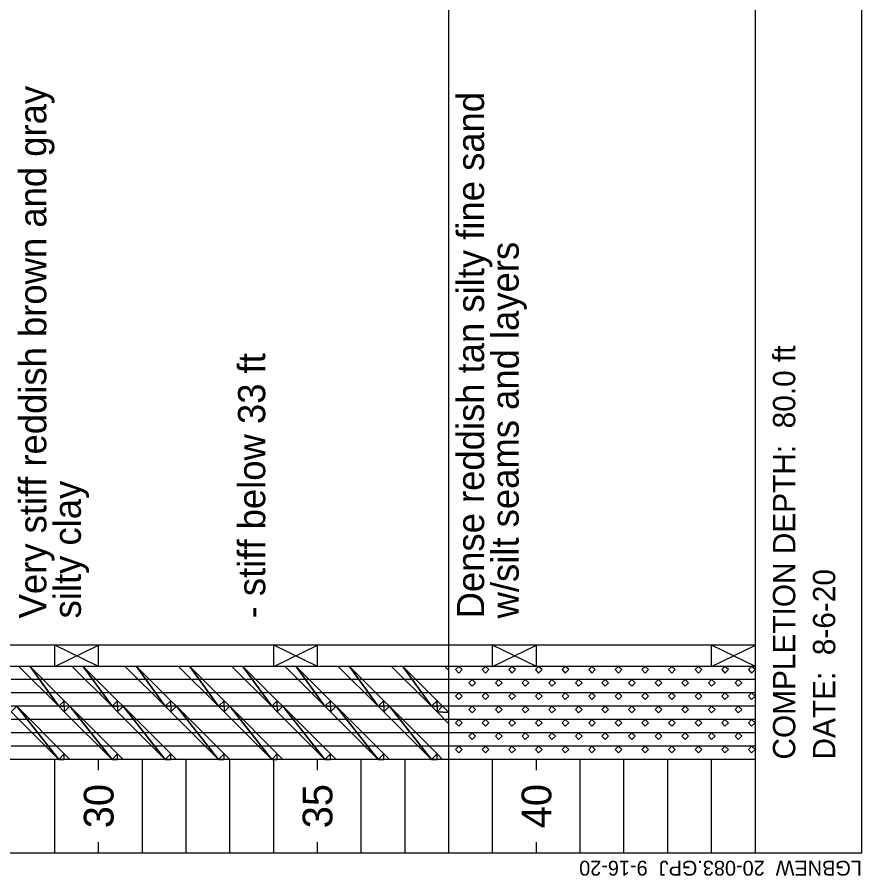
# Model space of a CAD drawing. Extents: x 1313964 to 1316843, y 2087046 to 2096619.
# Drawn here: x 1314215.61 to 1314234.9, y 2089872.91 to 2089892.52 of the extents above; entities that cross this region are included whole.
import ezdxf

# ---------------------------------------------------------------- set-up
doc = ezdxf.new("R2010")
doc.units = 0
doc.layers.add('B-Sub-Contour', color=7, linetype='Continuous')

msp = doc.modelspace()

# ---------------------------------------------------------------- linework, layer by layer
at = {"layer": 'B-Sub-Contour'}
for points in [[(1314234.904, 2089873.434), (1314234.904, 2089916.306), (1314173.485, 2089916.306), (1314173.485, 2089873.434), (1314234.904, 2089873.434)], [(1314232.471, 2089873.434), (1314232.471, 2089916.306)], [(1314225.471, 2089878.178), (1314225.471, 2089894.049)], [(1314232.471, 2089878.178), (1314187.471, 2089878.178)], [(1314216.471, 2089877.691), (1314217.471, 2089878.178)], [(1314217.471, 2089877.691), (1314216.471, 2089878.178)], [(1314216.471, 2089877.691), (1314216.471, 2089878.178)], [(1314217.471, 2089877.691), (1314217.471, 2089878.178)], [(1314221.471, 2089877.691), (1314222.471, 2089878.178)], [(1314222.471, 2089877.691), (1314221.471, 2089878.178)], [(1314221.471, 2089877.691), (1314221.471, 2089878.178)], [(1314222.471, 2089877.691), (1314222.471, 2089878.178)], [(1314225.471, 2089877.691), (1314225.471, 2089878.178)], [(1314226.471, 2089877.691), (1314227.471, 2089878.178)], [(1314227.471, 2089877.691), (1314226.471, 2089878.178)], [(1314226.471, 2089877.691), (1314226.471, 2089878.178)], [(1314227.471, 2089877.691), (1314227.471, 2089878.178)], [(1314231.471, 2089877.691), (1314232.471, 2089878.178)], [(1314232.471, 2089877.691), (1314231.471, 2089878.178)], [(1314231.471, 2089877.691), (1314231.471, 2089878.178)], [(1314232.471, 2089877.691), (1314232.471, 2089878.178)], [(1314232.471, 2089877.691), (1314180.782, 2089877.691)], [(1314225.471, 2089875.563), (1314225.471, 2089877.691)], [(1314225.471, 2089877.387), (1314215.471, 2089877.387)], [(1314232.471, 2089877.387), (1314225.471, 2089877.387)], [(1314225.471, 2089877.083), (1314215.471, 2089877.083)], [(1314232.471, 2089877.083), (1314225.471, 2089877.083)], [(1314225.471, 2089876.779), (1314215.471, 2089876.779)], [(1314232.471, 2089876.779), (1314225.471, 2089876.779)], [(1314225.471, 2089876.475), (1314215.471, 2089876.475)], [(1314232.471, 2089876.475), (1314225.471, 2089876.475)], [(1314225.471, 2089876.171), (1314215.471, 2089876.171)], [(1314232.471, 2089876.171), (1314225.471, 2089876.171)], [(1314225.471, 2089875.867), (1314215.471, 2089875.867)], [(1314232.471, 2089875.867), (1314225.471, 2089875.867)], [(1314232.471, 2089875.563), (1314180.782, 2089875.563)], [(1314216.471, 2089873.434), (1314216.471, 2089875.563)], [(1314217.471, 2089875.319), (1314217.471, 2089875.563)], [(1314217.471, 2089875.319), (1314217.471, 2089875.563)], [(1314218.471, 2089873.434), (1314218.471, 2089875.563)], [(1314219.471, 2089873.434), (1314219.471, 2089875.563)], [(1314219.471, 2089873.434), (1314219.471, 2089875.563)], [(1314220.471, 2089873.434), (1314220.471, 2089875.563)], [(1314221.471, 2089873.434), (1314221.471, 2089875.563)], [(1314221.471, 2089873.434), (1314221.471, 2089875.563)], [(1314222.471, 2089875.319), (1314222.471, 2089875.563)], [(1314223.471, 2089873.434), (1314223.471, 2089875.563)], [(1314223.471, 2089873.434), (1314223.471, 2089875.563)], [(1314224.471, 2089873.434), (1314224.471, 2089875.563)], [(1314225.471, 2089873.434), (1314225.471, 2089875.563)], [(1314225.471, 2089873.434), (1314225.471, 2089875.563)], [(1314226.471, 2089873.434), (1314226.471, 2089875.563)], [(1314227.471, 2089875.319), (1314227.471, 2089875.563)], [(1314227.471, 2089875.319), (1314227.471, 2089875.563)], [(1314228.471, 2089873.434), (1314228.471, 2089875.563)], [(1314229.471, 2089873.434), (1314229.471, 2089875.563)], [(1314229.471, 2089873.434), (1314229.471, 2089875.563)], [(1314230.471, 2089873.434), (1314230.471, 2089875.563)], [(1314231.471, 2089873.434), (1314231.471, 2089875.563)], [(1314231.471, 2089873.434), (1314231.471, 2089875.563)], [(1314232.471, 2089875.319), (1314232.471, 2089875.563)], [(1314217.471, 2089873.434), (1314217.471, 2089873.678)], [(1314217.471, 2089873.434), (1314217.471, 2089873.678)], [(1314222.471, 2089873.434), (1314222.471, 2089873.678)], [(1314227.471, 2089873.434), (1314227.471, 2089873.678)], [(1314227.471, 2089873.434), (1314227.471, 2089873.678)], [(1314232.471, 2089873.434), (1314232.471, 2089873.678)]]:
    msp.add_lwpolyline(points, dxfattribs=at)
for points in [[(1314216.56, 2089876.779), (1314215.903, 2089877.691), (1314215.647, 2089877.691), (1314216.56, 2089876.779)], [(1314216.56, 2089876.779), (1314216.687, 2089876.907), (1314215.903, 2089877.691), (1314216.56, 2089876.779)], [(1314217.776, 2089876.779), (1314217.119, 2089877.691), (1314216.864, 2089877.691), (1314217.776, 2089876.779)], [(1314217.776, 2089876.779), (1314217.904, 2089876.907), (1314217.119, 2089877.691), (1314217.776, 2089876.779)], [(1314218.992, 2089876.779), (1314218.335, 2089877.691), (1314218.08, 2089877.691), (1314218.992, 2089876.779)], [(1314218.992, 2089876.779), (1314219.12, 2089876.907), (1314218.335, 2089877.691), (1314218.992, 2089876.779)], [(1314220.208, 2089876.779), (1314219.552, 2089877.691), (1314219.296, 2089877.691), (1314220.208, 2089876.779)], [(1314220.208, 2089876.779), (1314220.336, 2089876.907), (1314219.552, 2089877.691), (1314220.208, 2089876.779)], [(1314221.425, 2089876.779), (1314220.768, 2089877.691), (1314220.512, 2089877.691), (1314221.425, 2089876.779)], [(1314221.425, 2089876.779), (1314221.552, 2089876.907), (1314220.768, 2089877.691), (1314221.425, 2089876.779)], [(1314222.641, 2089876.779), (1314221.984, 2089877.691), (1314221.729, 2089877.691), (1314222.641, 2089876.779)], [(1314222.641, 2089876.779), (1314222.769, 2089876.907), (1314221.984, 2089877.691), (1314222.641, 2089876.779)], [(1314223.857, 2089876.779), (1314223.2, 2089877.691), (1314222.945, 2089877.691), (1314223.857, 2089876.779)], [(1314223.857, 2089876.779), (1314223.985, 2089876.907), (1314223.2, 2089877.691), (1314223.857, 2089876.779)], [(1314225.073, 2089876.779), (1314224.416, 2089877.691), (1314224.161, 2089877.691), (1314225.073, 2089876.779)], [(1314225.073, 2089876.779), (1314225.201, 2089876.907), (1314224.416, 2089877.691), (1314225.073, 2089876.779)], [(1314225.471, 2089877.597), (1314225.471, 2089877.691), (1314225.377, 2089877.691), (1314225.471, 2089877.597)], [(1314225.696, 2089877.691), (1314225.623, 2089877.618), (1314225.696, 2089877.539), (1314225.775, 2089877.618)], [(1314226.304, 2089877.691), (1314226.231, 2089877.618), (1314226.304, 2089877.539), (1314226.383, 2089877.618)], [(1314226.912, 2089877.691), (1314226.839, 2089877.618), (1314226.912, 2089877.539), (1314226.991, 2089877.618)], [(1314227.521, 2089877.691), (1314227.448, 2089877.618), (1314227.521, 2089877.539), (1314227.6, 2089877.618)], [(1314228.129, 2089877.691), (1314228.056, 2089877.618), (1314228.129, 2089877.539), (1314228.208, 2089877.618)], [(1314228.737, 2089877.691), (1314228.664, 2089877.618), (1314228.737, 2089877.539), (1314228.816, 2089877.618)], [(1314229.345, 2089877.691), (1314229.272, 2089877.618), (1314229.345, 2089877.539), (1314229.424, 2089877.618)], [(1314229.953, 2089877.691), (1314229.88, 2089877.618), (1314229.953, 2089877.539), (1314230.032, 2089877.618)], [(1314230.561, 2089877.691), (1314230.488, 2089877.618), (1314230.561, 2089877.539), (1314230.64, 2089877.618)], [(1314231.169, 2089877.691), (1314231.096, 2089877.618), (1314231.169, 2089877.539), (1314231.248, 2089877.618)], [(1314231.777, 2089877.691), (1314231.704, 2089877.618), (1314231.777, 2089877.539), (1314231.856, 2089877.618)], [(1314232.385, 2089877.691), (1314232.312, 2089877.618), (1314232.385, 2089877.539), (1314232.464, 2089877.618)], [(1314226, 2089877.387), (1314225.927, 2089877.314), (1314226, 2089877.235), (1314226.079, 2089877.314)], [(1314226.608, 2089877.387), (1314226.535, 2089877.314), (1314226.608, 2089877.235), (1314226.687, 2089877.314)], [(1314227.216, 2089877.387), (1314227.144, 2089877.314), (1314227.216, 2089877.235), (1314227.296, 2089877.314)], [(1314227.825, 2089877.387), (1314227.752, 2089877.314), (1314227.825, 2089877.235), (1314227.904, 2089877.314)], [(1314228.433, 2089877.387), (1314228.36, 2089877.314), (1314228.433, 2089877.235), (1314228.512, 2089877.314)], [(1314229.041, 2089877.387), (1314228.968, 2089877.314), (1314229.041, 2089877.235), (1314229.12, 2089877.314)], [(1314229.649, 2089877.387), (1314229.576, 2089877.314), (1314229.649, 2089877.235), (1314229.728, 2089877.314)], [(1314230.257, 2089877.387), (1314230.184, 2089877.314), (1314230.257, 2089877.235), (1314230.336, 2089877.314)], [(1314230.865, 2089877.387), (1314230.792, 2089877.314), (1314230.865, 2089877.235), (1314230.944, 2089877.314)], [(1314231.473, 2089877.387), (1314231.4, 2089877.314), (1314231.473, 2089877.235), (1314231.552, 2089877.314)], [(1314232.081, 2089877.387), (1314232.008, 2089877.314), (1314232.081, 2089877.235), (1314232.16, 2089877.314)], [(1314225.696, 2089877.083), (1314225.623, 2089877.01), (1314225.696, 2089876.931), (1314225.775, 2089877.01)], [(1314226.304, 2089877.083), (1314226.231, 2089877.01), (1314226.304, 2089876.931), (1314226.383, 2089877.01)], [(1314226.912, 2089877.083), (1314226.839, 2089877.01), (1314226.912, 2089876.931), (1314226.991, 2089877.01)], [(1314227.521, 2089877.083), (1314227.448, 2089877.01), (1314227.521, 2089876.931), (1314227.6, 2089877.01)], [(1314228.129, 2089877.083), (1314228.056, 2089877.01), (1314228.129, 2089876.931), (1314228.208, 2089877.01)], [(1314228.737, 2089877.083), (1314228.664, 2089877.01), (1314228.737, 2089876.931), (1314228.816, 2089877.01)], [(1314229.345, 2089877.083), (1314229.272, 2089877.01), (1314229.345, 2089876.931), (1314229.424, 2089877.01)], [(1314229.953, 2089877.083), (1314229.88, 2089877.01), (1314229.953, 2089876.931), (1314230.032, 2089877.01)], [(1314230.561, 2089877.083), (1314230.488, 2089877.01), (1314230.561, 2089876.931), (1314230.64, 2089877.01)], [(1314231.169, 2089877.083), (1314231.096, 2089877.01), (1314231.169, 2089876.931), (1314231.248, 2089877.01)], [(1314231.777, 2089877.083), (1314231.704, 2089877.01), (1314231.777, 2089876.931), (1314231.856, 2089877.01)], [(1314232.385, 2089877.083), (1314232.312, 2089877.01), (1314232.385, 2089876.931), (1314232.464, 2089877.01)], [(1314216.56, 2089876.779), (1314216.687, 2089876.779), (1314216.687, 2089876.907), (1314216.56, 2089876.779)], [(1314216.815, 2089876.779), (1314216.687, 2089876.779), (1314216.687, 2089876.907), (1314216.815, 2089876.779)], [(1314217.776, 2089876.779), (1314217.904, 2089876.779), (1314217.904, 2089876.907), (1314217.776, 2089876.779)], [(1314218.031, 2089876.779), (1314217.904, 2089876.779), (1314217.904, 2089876.907), (1314218.031, 2089876.779)], [(1314218.992, 2089876.779), (1314219.12, 2089876.779), (1314219.12, 2089876.907), (1314218.992, 2089876.779)], [(1314219.248, 2089876.779), (1314219.12, 2089876.779), (1314219.12, 2089876.907), (1314219.248, 2089876.779)], [(1314220.208, 2089876.779), (1314220.336, 2089876.779), (1314220.336, 2089876.907), (1314220.208, 2089876.779)], [(1314220.464, 2089876.779), (1314220.336, 2089876.779), (1314220.336, 2089876.907), (1314220.464, 2089876.779)], [(1314221.425, 2089876.779), (1314221.552, 2089876.779), (1314221.552, 2089876.907), (1314221.425, 2089876.779)], [(1314221.68, 2089876.779), (1314221.552, 2089876.779), (1314221.552, 2089876.907), (1314221.68, 2089876.779)], [(1314222.641, 2089876.779), (1314222.769, 2089876.779), (1314222.769, 2089876.907), (1314222.641, 2089876.779)], [(1314222.896, 2089876.779), (1314222.769, 2089876.779), (1314222.769, 2089876.907), (1314222.896, 2089876.779)], [(1314223.857, 2089876.779), (1314223.985, 2089876.779), (1314223.985, 2089876.907), (1314223.857, 2089876.779)], [(1314224.112, 2089876.779), (1314223.985, 2089876.779), (1314223.985, 2089876.907), (1314224.112, 2089876.779)], [(1314225.073, 2089876.779), (1314225.201, 2089876.779), (1314225.201, 2089876.907), (1314225.073, 2089876.779)], [(1314225.329, 2089876.779), (1314225.201, 2089876.779), (1314225.201, 2089876.907), (1314225.329, 2089876.779)], [(1314216.56, 2089875.563), (1314215.599, 2089876.779), (1314215.471, 2089876.651), (1314216.56, 2089875.563)], [(1314216.56, 2089875.563), (1314216.687, 2089875.69), (1314215.599, 2089876.779), (1314216.56, 2089875.563)], [(1314216.687, 2089876.779), (1314216.687, 2089876.651), (1314216.56, 2089876.779), (1314216.687, 2089876.779)], [(1314216.815, 2089876.779), (1314216.687, 2089876.779), (1314216.687, 2089876.651), (1314216.815, 2089876.779)], [(1314217.776, 2089875.563), (1314216.815, 2089876.779), (1314216.687, 2089876.651), (1314217.776, 2089875.563)], [(1314217.776, 2089875.563), (1314217.904, 2089875.69), (1314216.815, 2089876.779), (1314217.776, 2089875.563)], [(1314217.904, 2089876.779), (1314217.904, 2089876.651), (1314217.776, 2089876.779), (1314217.904, 2089876.779)], [(1314218.031, 2089876.779), (1314217.904, 2089876.779), (1314217.904, 2089876.651), (1314218.031, 2089876.779)], [(1314218.992, 2089875.563), (1314218.031, 2089876.779), (1314217.904, 2089876.651), (1314218.992, 2089875.563)], [(1314218.992, 2089875.563), (1314219.12, 2089875.69), (1314218.031, 2089876.779), (1314218.992, 2089875.563)], [(1314219.12, 2089876.779), (1314219.12, 2089876.651), (1314218.992, 2089876.779), (1314219.12, 2089876.779)], [(1314219.248, 2089876.779), (1314219.12, 2089876.779), (1314219.12, 2089876.651), (1314219.248, 2089876.779)], [(1314220.208, 2089875.563), (1314219.248, 2089876.779), (1314219.12, 2089876.651), (1314220.208, 2089875.563)], [(1314220.208, 2089875.563), (1314220.336, 2089875.69), (1314219.248, 2089876.779), (1314220.208, 2089875.563)], [(1314220.336, 2089876.779), (1314220.336, 2089876.651), (1314220.208, 2089876.779), (1314220.336, 2089876.779)], [(1314220.464, 2089876.779), (1314220.336, 2089876.779), (1314220.336, 2089876.651), (1314220.464, 2089876.779)], [(1314221.425, 2089875.563), (1314220.464, 2089876.779), (1314220.336, 2089876.651), (1314221.425, 2089875.563)], [(1314221.425, 2089875.563), (1314221.552, 2089875.69), (1314220.464, 2089876.779), (1314221.425, 2089875.563)], [(1314221.552, 2089876.779), (1314221.552, 2089876.651), (1314221.425, 2089876.779), (1314221.552, 2089876.779)], [(1314221.68, 2089876.779), (1314221.552, 2089876.779), (1314221.552, 2089876.651), (1314221.68, 2089876.779)], [(1314222.641, 2089875.563), (1314221.68, 2089876.779), (1314221.552, 2089876.651), (1314222.641, 2089875.563)], [(1314222.641, 2089875.563), (1314222.769, 2089875.69), (1314221.68, 2089876.779), (1314222.641, 2089875.563)], [(1314222.769, 2089876.779), (1314222.769, 2089876.651), (1314222.641, 2089876.779), (1314222.769, 2089876.779)], [(1314222.896, 2089876.779), (1314222.769, 2089876.779), (1314222.769, 2089876.651), (1314222.896, 2089876.779)], [(1314223.857, 2089875.563), (1314222.896, 2089876.779), (1314222.769, 2089876.651), (1314223.857, 2089875.563)], [(1314223.857, 2089875.563), (1314223.985, 2089875.69), (1314222.896, 2089876.779), (1314223.857, 2089875.563)], [(1314223.985, 2089876.779), (1314223.985, 2089876.651), (1314223.857, 2089876.779), (1314223.985, 2089876.779)], [(1314224.112, 2089876.779), (1314223.985, 2089876.779), (1314223.985, 2089876.651), (1314224.112, 2089876.779)], [(1314225.073, 2089875.563), (1314224.112, 2089876.779), (1314223.985, 2089876.651), (1314225.073, 2089875.563)], [(1314225.073, 2089875.563), (1314225.201, 2089875.69), (1314224.112, 2089876.779), (1314225.073, 2089875.563)], [(1314225.201, 2089876.779), (1314225.201, 2089876.651), (1314225.073, 2089876.779), (1314225.201, 2089876.779)], [(1314225.329, 2089876.779), (1314225.201, 2089876.779), (1314225.201, 2089876.651), (1314225.329, 2089876.779)], [(1314225.201, 2089876.651), (1314225.471, 2089876.636), (1314225.329, 2089876.779), (1314225.201, 2089876.651)], [(1314225.201, 2089876.651), (1314225.471, 2089876.381), (1314225.471, 2089876.636), (1314225.201, 2089876.651)], [(1314226, 2089876.779), (1314225.927, 2089876.706), (1314226, 2089876.627), (1314226.079, 2089876.706)], [(1314226.608, 2089876.779), (1314226.535, 2089876.706), (1314226.608, 2089876.627), (1314226.687, 2089876.706)], [(1314227.216, 2089876.779), (1314227.144, 2089876.706), (1314227.216, 2089876.627), (1314227.296, 2089876.706)], [(1314227.825, 2089876.779), (1314227.752, 2089876.706), (1314227.825, 2089876.627), (1314227.904, 2089876.706)], [(1314228.433, 2089876.779), (1314228.36, 2089876.706), (1314228.433, 2089876.627), (1314228.512, 2089876.706)], [(1314229.041, 2089876.779), (1314228.968, 2089876.706), (1314229.041, 2089876.627), (1314229.12, 2089876.706)], [(1314229.649, 2089876.779), (1314229.576, 2089876.706), (1314229.649, 2089876.627), (1314229.728, 2089876.706)], [(1314230.257, 2089876.779), (1314230.184, 2089876.706), (1314230.257, 2089876.627), (1314230.336, 2089876.706)], [(1314230.865, 2089876.779), (1314230.792, 2089876.706), (1314230.865, 2089876.627), (1314230.944, 2089876.706)], [(1314231.473, 2089876.779), (1314231.4, 2089876.706), (1314231.473, 2089876.627), (1314231.552, 2089876.706)], [(1314232.081, 2089876.779), (1314232.008, 2089876.706), (1314232.081, 2089876.627), (1314232.16, 2089876.706)], [(1314225.696, 2089876.475), (1314225.623, 2089876.402), (1314225.696, 2089876.323), (1314225.775, 2089876.402)], [(1314226.304, 2089876.475), (1314226.231, 2089876.402), (1314226.304, 2089876.323), (1314226.383, 2089876.402)], [(1314226.912, 2089876.475), (1314226.839, 2089876.402), (1314226.912, 2089876.323), (1314226.991, 2089876.402)], [(1314227.521, 2089876.475), (1314227.448, 2089876.402), (1314227.521, 2089876.323), (1314227.6, 2089876.402)], [(1314228.129, 2089876.475), (1314228.056, 2089876.402), (1314228.129, 2089876.323), (1314228.208, 2089876.402)], [(1314228.737, 2089876.475), (1314228.664, 2089876.402), (1314228.737, 2089876.323), (1314228.816, 2089876.402)], [(1314229.345, 2089876.475), (1314229.272, 2089876.402), (1314229.345, 2089876.323), (1314229.424, 2089876.402)], [(1314229.953, 2089876.475), (1314229.88, 2089876.402), (1314229.953, 2089876.323), (1314230.032, 2089876.402)], [(1314230.561, 2089876.475), (1314230.488, 2089876.402), (1314230.561, 2089876.323), (1314230.64, 2089876.402)], [(1314231.169, 2089876.475), (1314231.096, 2089876.402), (1314231.169, 2089876.323), (1314231.248, 2089876.402)], [(1314231.777, 2089876.475), (1314231.704, 2089876.402), (1314231.777, 2089876.323), (1314231.856, 2089876.402)], [(1314232.385, 2089876.475), (1314232.312, 2089876.402), (1314232.385, 2089876.323), (1314232.464, 2089876.402)], [(1314226, 2089876.171), (1314225.927, 2089876.098), (1314226, 2089876.019), (1314226.079, 2089876.098)], [(1314226.608, 2089876.171), (1314226.535, 2089876.098), (1314226.608, 2089876.019), (1314226.687, 2089876.098)], [(1314227.216, 2089876.171), (1314227.144, 2089876.098), (1314227.216, 2089876.019), (1314227.296, 2089876.098)], [(1314227.825, 2089876.171), (1314227.752, 2089876.098), (1314227.825, 2089876.019), (1314227.904, 2089876.098)], [(1314228.433, 2089876.171), (1314228.36, 2089876.098), (1314228.433, 2089876.019), (1314228.512, 2089876.098)], [(1314229.041, 2089876.171), (1314228.968, 2089876.098), (1314229.041, 2089876.019), (1314229.12, 2089876.098)], [(1314229.649, 2089876.171), (1314229.576, 2089876.098), (1314229.649, 2089876.019), (1314229.728, 2089876.098)], [(1314230.257, 2089876.171), (1314230.184, 2089876.098), (1314230.257, 2089876.019), (1314230.336, 2089876.098)], [(1314230.865, 2089876.171), (1314230.792, 2089876.098), (1314230.865, 2089876.019), (1314230.944, 2089876.098)], [(1314231.473, 2089876.171), (1314231.4, 2089876.098), (1314231.473, 2089876.019), (1314231.552, 2089876.098)], [(1314232.081, 2089876.171), (1314232.008, 2089876.098), (1314232.081, 2089876.019), (1314232.16, 2089876.098)], [(1314225.696, 2089875.867), (1314225.623, 2089875.794), (1314225.696, 2089875.715), (1314225.775, 2089875.794)], [(1314226.304, 2089875.867), (1314226.231, 2089875.794), (1314226.304, 2089875.715), (1314226.383, 2089875.794)], [(1314226.912, 2089875.867), (1314226.839, 2089875.794), (1314226.912, 2089875.715), (1314226.991, 2089875.794)], [(1314227.521, 2089875.867), (1314227.448, 2089875.794), (1314227.521, 2089875.715), (1314227.6, 2089875.794)], [(1314228.129, 2089875.867), (1314228.056, 2089875.794), (1314228.129, 2089875.715), (1314228.208, 2089875.794)], [(1314228.737, 2089875.867), (1314228.664, 2089875.794), (1314228.737, 2089875.715), (1314228.816, 2089875.794)], [(1314229.345, 2089875.867), (1314229.272, 2089875.794), (1314229.345, 2089875.715), (1314229.424, 2089875.794)], [(1314229.953, 2089875.867), (1314229.88, 2089875.794), (1314229.953, 2089875.715), (1314230.032, 2089875.794)], [(1314230.561, 2089875.867), (1314230.488, 2089875.794), (1314230.561, 2089875.715), (1314230.64, 2089875.794)], [(1314231.169, 2089875.867), (1314231.096, 2089875.794), (1314231.169, 2089875.715), (1314231.248, 2089875.794)], [(1314231.777, 2089875.867), (1314231.704, 2089875.794), (1314231.777, 2089875.715), (1314231.856, 2089875.794)], [(1314232.385, 2089875.867), (1314232.312, 2089875.794), (1314232.385, 2089875.715), (1314232.464, 2089875.794)], [(1314216.56, 2089875.563), (1314216.687, 2089875.563), (1314216.687, 2089875.69), (1314216.56, 2089875.563)], [(1314216.815, 2089875.563), (1314216.687, 2089875.563), (1314216.687, 2089875.69), (1314216.815, 2089875.563)], [(1314217.776, 2089875.563), (1314217.904, 2089875.563), (1314217.904, 2089875.69), (1314217.776, 2089875.563)], [(1314218.031, 2089875.563), (1314217.904, 2089875.563), (1314217.904, 2089875.69), (1314218.031, 2089875.563)], [(1314218.992, 2089875.563), (1314219.12, 2089875.563), (1314219.12, 2089875.69), (1314218.992, 2089875.563)], [(1314219.248, 2089875.563), (1314219.12, 2089875.563), (1314219.12, 2089875.69), (1314219.248, 2089875.563)], [(1314220.208, 2089875.563), (1314220.336, 2089875.563), (1314220.336, 2089875.69), (1314220.208, 2089875.563)], [(1314220.464, 2089875.563), (1314220.336, 2089875.563), (1314220.336, 2089875.69), (1314220.464, 2089875.563)], [(1314221.425, 2089875.563), (1314221.552, 2089875.563), (1314221.552, 2089875.69), (1314221.425, 2089875.563)], [(1314221.68, 2089875.563), (1314221.552, 2089875.563), (1314221.552, 2089875.69), (1314221.68, 2089875.563)], [(1314222.641, 2089875.563), (1314222.769, 2089875.563), (1314222.769, 2089875.69), (1314222.641, 2089875.563)], [(1314222.896, 2089875.563), (1314222.769, 2089875.563), (1314222.769, 2089875.69), (1314222.896, 2089875.563)], [(1314223.857, 2089875.563), (1314223.985, 2089875.563), (1314223.985, 2089875.69), (1314223.857, 2089875.563)], [(1314224.112, 2089875.563), (1314223.985, 2089875.563), (1314223.985, 2089875.69), (1314224.112, 2089875.563)], [(1314225.073, 2089875.563), (1314225.201, 2089875.563), (1314225.201, 2089875.69), (1314225.073, 2089875.563)], [(1314225.329, 2089875.563), (1314225.201, 2089875.563), (1314225.201, 2089875.69), (1314225.329, 2089875.563)]]:
    msp.add_lwpolyline(points, close=True, dxfattribs=at)

# ---------------------------------------------------------------- texts
for s, height, rotation, p in [('Very stiff reddish brown and gray', 0.62209, 90, (1314216.276, 2089878.786)), ('Dense reddish tan silty fine sand', 0.62209, 90, (1314226.276, 2089878.786)), ('w/silt seams and layers', 0.62209, 90, (1314227.065, 2089878.786)), ('COMPLETION DEPTH:  80.0 ft', 0.50899, 90, (1314233.383, 2089875.563)), ('- stiff below 33 ft', 0.62209, 90, (1314221.276, 2089878.786)), ('silty clay', 0.6221, 90, (1314217.065, 2089878.786)), ('DATE:  8-6-20', 0.50899, 90, (1314234.296, 2089875.563)), ('30', 0.6786, 90, (1314217.811, 2089873.994)), ('30', 0.6786, 90, (1314217.811, 2089873.994)), ('35', 0.6786, 90, (1314222.811, 2089873.994)), ('40', 0.6786, 90, (1314227.811, 2089873.994)), ('40', 0.6786, 90, (1314227.811, 2089873.994)), ('LGBNEW  20-083.GPJ  9-16-20', 0.33932, 180, (1314234.904, 2089873.252))]:
    msp.add_text(s, height=height, rotation=rotation, dxfattribs=at).set_placement(p)

doc.saveas('drawing.dxf')
